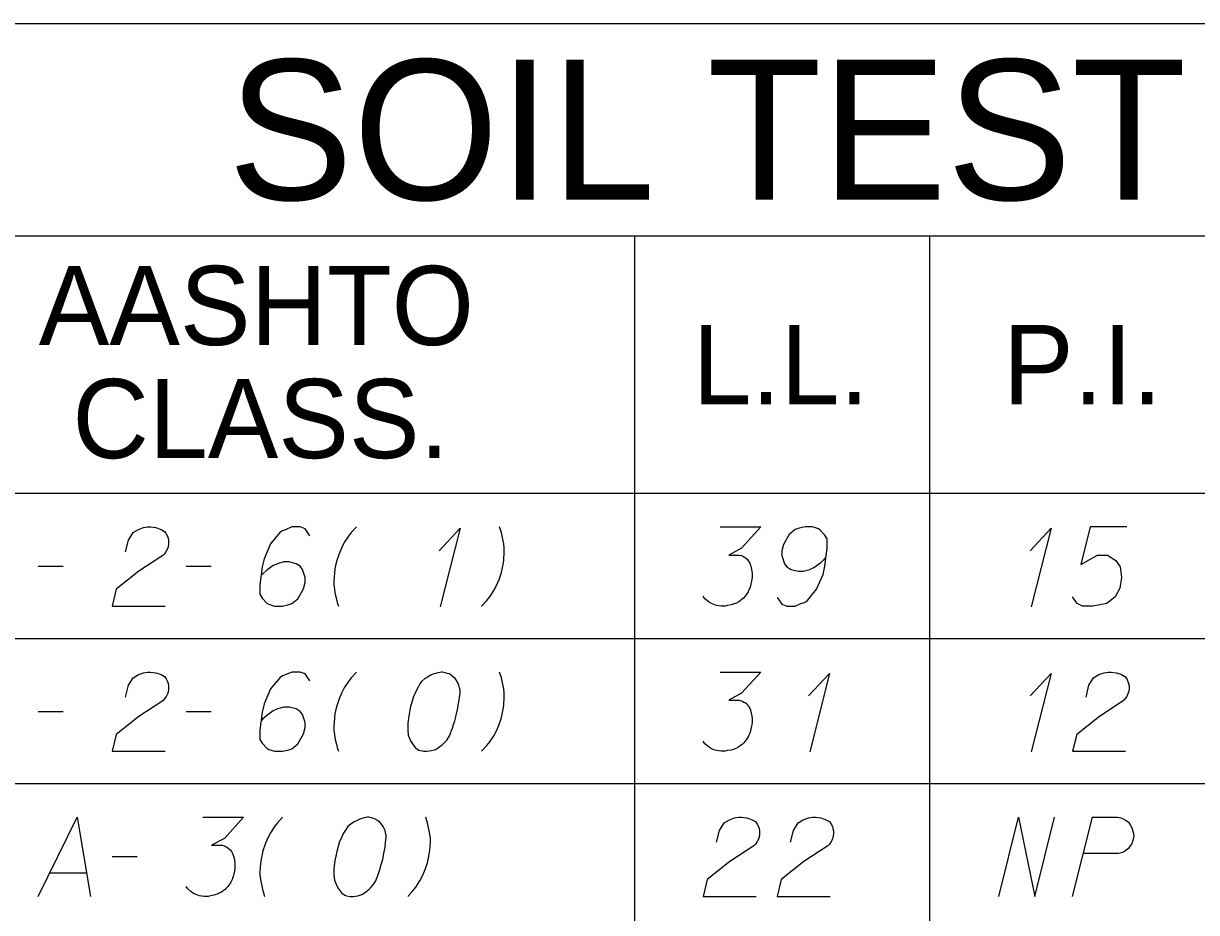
# Model space of a CAD drawing. Extents: x 2074207 to 2076812, y 516372 to 523312.
# Drawn here: x 2076453.3 to 2076524.4, y 520053.2 to 520107.1 of the extents above; entities that cross this region are included whole.
import ezdxf

# ---------------------------------------------------------------- set-up
doc = ezdxf.new("R2010")
doc.units = 0
for name, color, linetype in [('Prop DirtTable_ Soil Test Results - Outline (Major)', 7, 'Continuous'), ('Prop DirtTable_ Soil Test Results - Outline (Minor)', 7, 'Continuous'), ('Prop DirtTable_ Soil Test Results - Tx (Header - Large)', 7, 'Continuous'), ('Prop DirtTable_ Soil Test Results - Tx (Header - Small)', 7, 'Continuous'), ('Prop DirtTable_ Soil Test Results - Tx (Sample Data)', 7, 'Continuous')]:
    doc.layers.add(name, color=color, linetype=linetype)

msp = doc.modelspace()

# ---------------------------------------------------------------- linework, layer by layer
at = {"layer": 'Prop DirtTable_ Soil Test Results - Outline (Major)'}
for p, q in [((2076260.609, 520107.121), (2076811.903, 520107.121)), ((2076260.609, 520078.635), (2076811.903, 520078.635)), ((2076260.609, 520078.635), (2076811.903, 520078.635))]:
    msp.add_line(p, q, dxfattribs=at)
at = {"layer": 'Prop DirtTable_ Soil Test Results - Outline (Minor)'}
for p, q in [((2076260.609, 520094.235), (2076811.903, 520094.235)), ((2076490.31, 520094.235), (2076490.31, 520069.835)), ((2076508.192, 520094.235), (2076508.192, 520069.835)), ((2076260.609, 520069.835), (2076811.903, 520069.835)), ((2076260.609, 520069.835), (2076811.903, 520069.835)), ((2076490.31, 520069.835), (2076490.31, 520061.035)), ((2076508.192, 520069.835), (2076508.192, 520061.035)), ((2076260.609, 520061.035), (2076811.903, 520061.035)), ((2076260.609, 520061.035), (2076811.903, 520061.035)), ((2076490.31, 520061.035), (2076490.31, 520052.235)), ((2076508.192, 520061.035), (2076508.192, 520052.235))]:
    msp.add_line(p, q, dxfattribs=at)
at = {"layer": 'Prop DirtTable_ Soil Test Results - Tx (Sample Data)'}
for points in [[(2076459.447, 520075.079), (2076459.623, 520075.797), (2076459.906, 520076.251), (2076460.223, 520076.44), (2076460.54, 520076.553), (2076460.787, 520076.591), (2076460.964, 520076.591), (2076461.281, 520076.553), (2076461.493, 520076.477), (2076461.599, 520076.44), (2076461.81, 520076.326), (2076461.916, 520076.175), (2076461.987, 520076.024), (2076462.022, 520075.91), (2076462.057, 520075.759), (2076462.057, 520075.57), (2076462.022, 520075.381), (2076461.987, 520075.268), (2076461.916, 520075.117), (2076461.81, 520074.965), (2076461.705, 520074.852), (2076460.258, 520073.907), (2076458.883, 520072.811), (2076458.636, 520071.791), (2076461.846, 520071.791)], [(2076470.629, 520076.062), (2076470.347, 520076.477), (2076470.03, 520076.591), (2076469.536, 520076.591), (2076469.183, 520076.44), (2076468.971, 520076.364), (2076468.795, 520076.251), (2076468.231, 520075.57), (2076467.843, 520074.663), (2076467.737, 520074.172), (2076467.596, 520073.076), (2076467.596, 520072.509), (2076467.737, 520072.282), (2076468.019, 520071.98), (2076468.125, 520071.904), (2076468.478, 520071.791), (2076468.936, 520071.791), (2076469.289, 520071.866), (2076469.536, 520071.942), (2076469.889, 520072.244), (2076470.241, 520072.849), (2076470.347, 520073.227), (2076470.347, 520073.529), (2076470.171, 520074.021), (2076470.03, 520074.21), (2076469.783, 520074.361), (2076469.359, 520074.474), (2076469.042, 520074.474), (2076468.654, 520074.361), (2076468.407, 520074.247), (2076467.984, 520073.945), (2076467.772, 520073.756), (2076467.666, 520073.643)], [(2076473.451, 520076.591), (2076473.134, 520076.251), (2076472.958, 520076.024), (2076472.711, 520075.646), (2076472.534, 520075.306), (2076472.393, 520074.965), (2076472.252, 520074.55), (2076472.181, 520074.247), (2076472.146, 520074.058), (2076472.111, 520073.794), (2076472.076, 520073.303), (2076472.076, 520073.076), (2076472.111, 520072.811), (2076472.146, 520072.622), (2076472.181, 520072.433), (2076472.252, 520072.131), (2076472.287, 520072.017), (2076472.358, 520071.791)], [(2076478.46, 520075.154), (2076479.73, 520076.515), (2076478.531, 520071.753)], [(2076481.036, 520071.791), (2076481.353, 520072.131), (2076481.529, 520072.358), (2076481.776, 520072.736), (2076481.953, 520073.076), (2076482.094, 520073.416), (2076482.235, 520073.832), (2076482.306, 520074.134), (2076482.341, 520074.323), (2076482.376, 520074.588), (2076482.411, 520075.079), (2076482.411, 520075.306), (2076482.376, 520075.57), (2076482.341, 520075.759), (2076482.306, 520075.948), (2076482.235, 520076.251), (2076482.2, 520076.364), (2076482.129, 520076.591)], [(2076495.499, 520076.591), (2076497.968, 520076.591), (2076496.804, 520075.306), (2076496.028, 520074.89), (2076496.663, 520074.89), (2076496.804, 520074.852), (2076496.874, 520074.814), (2076496.945, 520074.777), (2076497.015, 520074.739), (2076497.157, 520074.625), (2076497.227, 520074.512), (2076497.298, 520074.399), (2076497.333, 520074.285), (2076497.403, 520074.021), (2076497.439, 520073.794), (2076497.439, 520073.68), (2076497.439, 520073.529), (2076497.403, 520073.303), (2076497.368, 520073.151), (2076497.333, 520073), (2076497.298, 520072.887), (2076497.262, 520072.811), (2076497.227, 520072.736), (2076497.192, 520072.66), (2076497.121, 520072.547), (2076497.015, 520072.395), (2076496.91, 520072.282), (2076496.839, 520072.206), (2076496.733, 520072.131), (2076496.627, 520072.055), (2076496.486, 520071.98), (2076496.416, 520071.942), (2076496.169, 520071.866), (2076495.957, 520071.828), (2076495.816, 520071.791), (2076495.569, 520071.791), (2076495.287, 520071.828), (2076495.181, 520071.866), (2076495.075, 520071.904), (2076494.969, 520071.942), (2076494.864, 520072.017), (2076494.758, 520072.093), (2076494.581, 520072.244), (2076494.476, 520072.395)], [(2076498.956, 520072.32), (2076499.238, 520071.904), (2076499.555, 520071.791), (2076500.049, 520071.791), (2076500.402, 520071.942), (2076500.614, 520072.017), (2076500.79, 520072.131), (2076501.354, 520072.811), (2076501.742, 520073.718), (2076501.848, 520074.21), (2076501.989, 520075.306), (2076501.989, 520075.873), (2076501.848, 520076.099), (2076501.566, 520076.402), (2076501.46, 520076.477), (2076501.107, 520076.591), (2076500.649, 520076.591), (2076500.296, 520076.515), (2076500.049, 520076.44), (2076499.696, 520076.137), (2076499.344, 520075.532), (2076499.238, 520075.154), (2076499.238, 520074.852), (2076499.414, 520074.361), (2076499.555, 520074.172), (2076499.802, 520074.021), (2076500.226, 520073.907), (2076500.543, 520073.907), (2076500.931, 520074.021), (2076501.178, 520074.134), (2076501.601, 520074.436), (2076501.813, 520074.625), (2076501.919, 520074.739)], [(2076514.3, 520075.154), (2076515.57, 520076.515), (2076514.371, 520071.753)], [(2076520.156, 520076.591), (2076517.934, 520076.591), (2076517.369, 520074.323), (2076518.392, 520074.89), (2076518.992, 520074.89), (2076519.486, 520074.55), (2076519.768, 520074.172), (2076519.839, 520073.529), (2076519.733, 520072.887), (2076519.451, 520072.358), (2076518.957, 520071.942), (2076518.11, 520071.791), (2076517.475, 520071.791), (2076517.158, 520071.942), (2076516.876, 520072.358)], [(2076454.156, 520074.21), (2076455.672, 520074.21)], [(2076463.116, 520074.21), (2076464.632, 520074.21)], [(2076459.447, 520066.279), (2076459.623, 520066.997), (2076459.906, 520067.451), (2076460.223, 520067.64), (2076460.54, 520067.753), (2076460.787, 520067.791), (2076460.964, 520067.791), (2076461.281, 520067.753), (2076461.493, 520067.677), (2076461.599, 520067.64), (2076461.81, 520067.526), (2076461.916, 520067.375), (2076461.987, 520067.224), (2076462.022, 520067.11), (2076462.057, 520066.959), (2076462.057, 520066.77), (2076462.022, 520066.581), (2076461.987, 520066.468), (2076461.916, 520066.317), (2076461.81, 520066.165), (2076461.705, 520066.052), (2076460.258, 520065.107), (2076458.883, 520064.011), (2076458.636, 520062.991), (2076461.846, 520062.991)], [(2076470.629, 520067.262), (2076470.347, 520067.677), (2076470.03, 520067.791), (2076469.536, 520067.791), (2076469.183, 520067.64), (2076468.971, 520067.564), (2076468.795, 520067.451), (2076468.231, 520066.77), (2076467.843, 520065.863), (2076467.737, 520065.372), (2076467.596, 520064.276), (2076467.596, 520063.709), (2076467.737, 520063.482), (2076468.019, 520063.18), (2076468.125, 520063.104), (2076468.478, 520062.991), (2076468.936, 520062.991), (2076469.289, 520063.066), (2076469.536, 520063.142), (2076469.889, 520063.444), (2076470.241, 520064.049), (2076470.347, 520064.427), (2076470.347, 520064.729), (2076470.171, 520065.221), (2076470.03, 520065.41), (2076469.783, 520065.561), (2076469.359, 520065.674), (2076469.042, 520065.674), (2076468.654, 520065.561), (2076468.407, 520065.447), (2076467.984, 520065.145), (2076467.772, 520064.956), (2076467.666, 520064.843)], [(2076473.451, 520067.791), (2076473.134, 520067.451), (2076472.958, 520067.224), (2076472.711, 520066.846), (2076472.534, 520066.506), (2076472.393, 520066.165), (2076472.252, 520065.75), (2076472.181, 520065.447), (2076472.146, 520065.258), (2076472.111, 520064.994), (2076472.076, 520064.503), (2076472.076, 520064.276), (2076472.111, 520064.011), (2076472.146, 520063.822), (2076472.181, 520063.633), (2076472.252, 520063.331), (2076472.287, 520063.217), (2076472.358, 520062.991)], [(2076478.672, 520067.791), (2076478.602, 520067.791), (2076478.39, 520067.753), (2076478.249, 520067.715), (2076478.143, 520067.677), (2076477.967, 520067.602), (2076477.755, 520067.488), (2076477.579, 520067.375), (2076477.402, 520067.224), (2076477.296, 520067.073), (2076477.191, 520066.884), (2076477.085, 520066.695), (2076476.979, 520066.468), (2076476.908, 520066.317), (2076476.838, 520066.09), (2076476.732, 520065.712), (2076476.626, 520065.145), (2076476.556, 520064.691), (2076476.556, 520064.276), (2076476.591, 520063.973), (2076476.732, 520063.633), (2076476.838, 520063.444), (2076477.014, 520063.217), (2076477.226, 520063.066), (2076477.332, 520063.028), (2076477.543, 520062.991), (2076477.72, 520062.991), (2076478.002, 520063.028), (2076478.249, 520063.104), (2076478.425, 520063.217), (2076478.672, 520063.406), (2076478.778, 520063.52), (2076478.919, 520063.671), (2076479.025, 520063.822), (2076479.095, 520063.936), (2076479.166, 520064.125), (2076479.201, 520064.2), (2076479.272, 520064.389), (2076479.342, 520064.616), (2076479.413, 520064.843), (2076479.448, 520064.994), (2076479.483, 520065.107), (2076479.519, 520065.258), (2076479.589, 520065.599), (2076479.625, 520065.788), (2076479.66, 520065.977), (2076479.695, 520066.241), (2076479.73, 520066.581), (2076479.73, 520066.695), (2076479.695, 520066.846), (2076479.66, 520066.997), (2076479.554, 520067.224), (2076479.448, 520067.375), (2076479.342, 520067.488), (2076479.201, 520067.602), (2076479.06, 520067.677), (2076478.954, 520067.715), (2076478.849, 520067.753), (2076478.672, 520067.791)], [(2076481.036, 520062.991), (2076481.353, 520063.331), (2076481.529, 520063.558), (2076481.776, 520063.936), (2076481.953, 520064.276), (2076482.094, 520064.616), (2076482.235, 520065.032), (2076482.306, 520065.334), (2076482.341, 520065.523), (2076482.376, 520065.788), (2076482.411, 520066.279), (2076482.411, 520066.506), (2076482.376, 520066.77), (2076482.341, 520066.959), (2076482.306, 520067.148), (2076482.235, 520067.451), (2076482.2, 520067.564), (2076482.129, 520067.791)], [(2076495.499, 520067.791), (2076497.968, 520067.791), (2076496.804, 520066.506), (2076496.028, 520066.09), (2076496.663, 520066.09), (2076496.804, 520066.052), (2076496.874, 520066.014), (2076496.945, 520065.977), (2076497.015, 520065.939), (2076497.157, 520065.825), (2076497.227, 520065.712), (2076497.298, 520065.599), (2076497.333, 520065.485), (2076497.403, 520065.221), (2076497.439, 520064.994), (2076497.439, 520064.88), (2076497.439, 520064.729), (2076497.403, 520064.503), (2076497.368, 520064.351), (2076497.333, 520064.2), (2076497.298, 520064.087), (2076497.262, 520064.011), (2076497.227, 520063.936), (2076497.192, 520063.86), (2076497.121, 520063.747), (2076497.015, 520063.595), (2076496.91, 520063.482), (2076496.839, 520063.406), (2076496.733, 520063.331), (2076496.627, 520063.255), (2076496.486, 520063.18), (2076496.416, 520063.142), (2076496.169, 520063.066), (2076495.957, 520063.028), (2076495.816, 520062.991), (2076495.569, 520062.991), (2076495.287, 520063.028), (2076495.181, 520063.066), (2076495.075, 520063.104), (2076494.969, 520063.142), (2076494.864, 520063.217), (2076494.758, 520063.293), (2076494.581, 520063.444), (2076494.476, 520063.595)], [(2076500.86, 520066.354), (2076502.13, 520067.715), (2076500.931, 520062.953)], [(2076514.3, 520066.354), (2076515.57, 520067.715), (2076514.371, 520062.953)], [(2076517.687, 520066.279), (2076517.863, 520066.997), (2076518.146, 520067.451), (2076518.463, 520067.64), (2076518.78, 520067.753), (2076519.027, 520067.791), (2076519.204, 520067.791), (2076519.521, 520067.753), (2076519.733, 520067.677), (2076519.839, 520067.64), (2076520.05, 520067.526), (2076520.156, 520067.375), (2076520.227, 520067.224), (2076520.262, 520067.11), (2076520.297, 520066.959), (2076520.297, 520066.77), (2076520.262, 520066.581), (2076520.227, 520066.468), (2076520.156, 520066.317), (2076520.05, 520066.165), (2076519.945, 520066.052), (2076518.498, 520065.107), (2076517.123, 520064.011), (2076516.876, 520062.991), (2076520.086, 520062.991)], [(2076454.156, 520065.41), (2076455.672, 520065.41)], [(2076463.116, 520065.41), (2076464.632, 520065.41)], [(2076454.156, 520054.191), (2076456.519, 520058.991), (2076457.33, 520054.191)], [(2076464.139, 520058.991), (2076466.608, 520058.991), (2076465.444, 520057.706), (2076464.668, 520057.29), (2076465.303, 520057.29), (2076465.444, 520057.252), (2076465.514, 520057.214), (2076465.585, 520057.177), (2076465.655, 520057.139), (2076465.797, 520057.025), (2076465.867, 520056.912), (2076465.938, 520056.799), (2076465.973, 520056.685), (2076466.043, 520056.421), (2076466.079, 520056.194), (2076466.079, 520056.08), (2076466.079, 520055.929), (2076466.043, 520055.703), (2076466.008, 520055.551), (2076465.973, 520055.4), (2076465.938, 520055.287), (2076465.902, 520055.211), (2076465.867, 520055.136), (2076465.832, 520055.06), (2076465.761, 520054.947), (2076465.655, 520054.795), (2076465.55, 520054.682), (2076465.479, 520054.606), (2076465.373, 520054.531), (2076465.267, 520054.455), (2076465.126, 520054.38), (2076465.056, 520054.342), (2076464.809, 520054.266), (2076464.597, 520054.228), (2076464.456, 520054.191), (2076464.209, 520054.191), (2076463.927, 520054.228), (2076463.821, 520054.266), (2076463.715, 520054.304), (2076463.609, 520054.342), (2076463.504, 520054.417), (2076463.398, 520054.493), (2076463.221, 520054.644), (2076463.116, 520054.795)], [(2076468.971, 520058.991), (2076468.654, 520058.651), (2076468.478, 520058.424), (2076468.231, 520058.046), (2076468.054, 520057.706), (2076467.913, 520057.365), (2076467.772, 520056.95), (2076467.701, 520056.647), (2076467.666, 520056.458), (2076467.631, 520056.194), (2076467.596, 520055.703), (2076467.596, 520055.476), (2076467.631, 520055.211), (2076467.666, 520055.022), (2076467.701, 520054.833), (2076467.772, 520054.531), (2076467.807, 520054.417), (2076467.878, 520054.191)], [(2076474.192, 520058.991), (2076474.122, 520058.991), (2076473.91, 520058.953), (2076473.769, 520058.915), (2076473.663, 520058.877), (2076473.487, 520058.802), (2076473.275, 520058.688), (2076473.099, 520058.575), (2076472.922, 520058.424), (2076472.816, 520058.273), (2076472.711, 520058.084), (2076472.605, 520057.895), (2076472.499, 520057.668), (2076472.428, 520057.517), (2076472.358, 520057.29), (2076472.252, 520056.912), (2076472.146, 520056.345), (2076472.076, 520055.891), (2076472.076, 520055.476), (2076472.111, 520055.173), (2076472.252, 520054.833), (2076472.358, 520054.644), (2076472.534, 520054.417), (2076472.746, 520054.266), (2076472.852, 520054.228), (2076473.063, 520054.191), (2076473.24, 520054.191), (2076473.522, 520054.228), (2076473.769, 520054.304), (2076473.945, 520054.417), (2076474.192, 520054.606), (2076474.298, 520054.72), (2076474.439, 520054.871), (2076474.545, 520055.022), (2076474.615, 520055.136), (2076474.686, 520055.325), (2076474.721, 520055.4), (2076474.792, 520055.589), (2076474.862, 520055.816), (2076474.933, 520056.043), (2076474.968, 520056.194), (2076475.003, 520056.307), (2076475.039, 520056.458), (2076475.109, 520056.799), (2076475.145, 520056.988), (2076475.18, 520057.177), (2076475.215, 520057.441), (2076475.25, 520057.781), (2076475.25, 520057.895), (2076475.215, 520058.046), (2076475.18, 520058.197), (2076475.074, 520058.424), (2076474.968, 520058.575), (2076474.862, 520058.688), (2076474.721, 520058.802), (2076474.58, 520058.877), (2076474.474, 520058.915), (2076474.369, 520058.953), (2076474.192, 520058.991)], [(2076476.556, 520054.191), (2076476.873, 520054.531), (2076477.049, 520054.758), (2076477.296, 520055.136), (2076477.473, 520055.476), (2076477.614, 520055.816), (2076477.755, 520056.232), (2076477.826, 520056.534), (2076477.861, 520056.723), (2076477.896, 520056.988), (2076477.931, 520057.479), (2076477.931, 520057.706), (2076477.896, 520057.97), (2076477.861, 520058.159), (2076477.826, 520058.348), (2076477.755, 520058.651), (2076477.72, 520058.764), (2076477.649, 520058.991)], [(2076495.287, 520057.479), (2076495.463, 520058.197), (2076495.746, 520058.651), (2076496.063, 520058.84), (2076496.38, 520058.953), (2076496.627, 520058.991), (2076496.804, 520058.991), (2076497.121, 520058.953), (2076497.333, 520058.877), (2076497.439, 520058.84), (2076497.65, 520058.726), (2076497.756, 520058.575), (2076497.827, 520058.424), (2076497.862, 520058.31), (2076497.897, 520058.159), (2076497.897, 520057.97), (2076497.862, 520057.781), (2076497.827, 520057.668), (2076497.756, 520057.517), (2076497.65, 520057.365), (2076497.545, 520057.252), (2076496.098, 520056.307), (2076494.723, 520055.211), (2076494.476, 520054.191), (2076497.686, 520054.191)], [(2076499.767, 520057.479), (2076499.943, 520058.197), (2076500.226, 520058.651), (2076500.543, 520058.84), (2076500.86, 520058.953), (2076501.107, 520058.991), (2076501.284, 520058.991), (2076501.601, 520058.953), (2076501.813, 520058.877), (2076501.919, 520058.84), (2076502.13, 520058.726), (2076502.236, 520058.575), (2076502.307, 520058.424), (2076502.342, 520058.31), (2076502.377, 520058.159), (2076502.377, 520057.97), (2076502.342, 520057.781), (2076502.307, 520057.668), (2076502.236, 520057.517), (2076502.13, 520057.365), (2076502.025, 520057.252), (2076500.578, 520056.307), (2076499.203, 520055.211), (2076498.956, 520054.191), (2076502.166, 520054.191)], [(2076512.396, 520054.191), (2076513.595, 520058.991), (2076514.583, 520054.191), (2076515.782, 520058.991)], [(2076516.876, 520054.191), (2076518.075, 520058.991), (2076519.592, 520058.991), (2076519.803, 520058.953), (2076519.909, 520058.915), (2076520.121, 520058.802), (2076520.262, 520058.688), (2076520.368, 520058.537), (2076520.474, 520058.348), (2076520.544, 520058.084), (2076520.58, 520057.857), (2076520.544, 520057.668), (2076520.509, 520057.517), (2076520.438, 520057.365), (2076520.368, 520057.252), (2076520.262, 520057.101), (2076520.121, 520056.988), (2076520.015, 520056.912), (2076519.839, 520056.836), (2076519.662, 520056.799), (2076517.546, 520056.799)], [(2076458.636, 520056.61), (2076460.152, 520056.61)], [(2076454.861, 520055.627), (2076457.083, 520055.627)]]:
    msp.add_lwpolyline(points, dxfattribs=at)

# ---------------------------------------------------------------- texts
at = {"layer": 'Prop DirtTable_ Soil Test Results - Tx (Header - Large)'}
msp.add_text('SOIL TEST RESULTS', height=8.50001, dxfattribs=at).set_placement((2076465.656, 520096.428))
at = {"layer": 'Prop DirtTable_ Soil Test Results - Tx (Header - Small)'}
for s, p in [('AASHTO', (2076454.182, 520087.622)), ('L.L.', (2076493.827, 520084.035)), ('P.I.', (2076512.654, 520084.035)), ('CLASS.', (2076456.225, 520080.765))]:
    msp.add_text(s, height=4.8, dxfattribs=at).set_placement(p)

doc.saveas('drawing.dxf')
